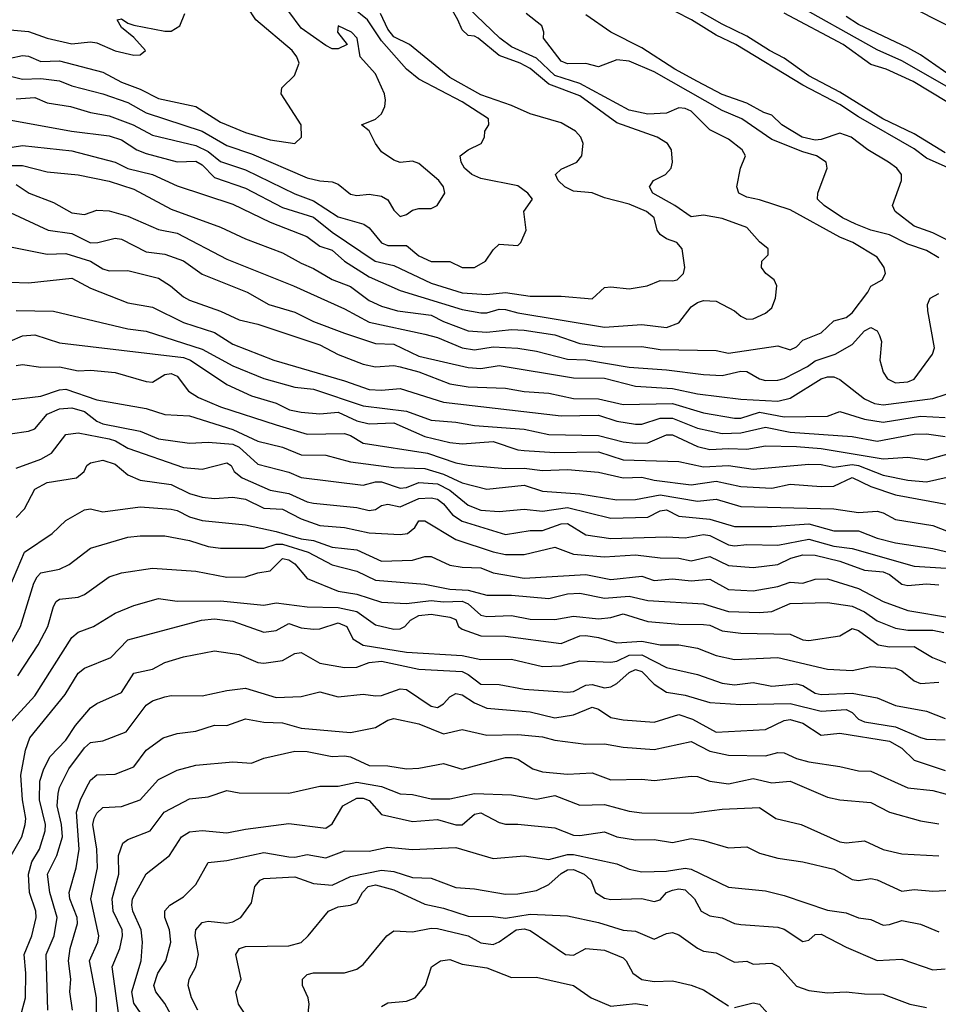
# Model space of a CAD drawing. Header units: metres. Extents: x -46681 to -43747, y -240911 to -237677.
# Tile 528 of 656: x -46361 to -46287, y -238957 to -238877. Entities that reach past the tile are written whole.
import ezdxf

# ---------------------------------------------------------------- set-up
doc = ezdxf.new("R2010")
doc.units = ezdxf.units.M
doc.layers.add('CONTOUR_INDEX', color=1, linetype='Continuous')
doc.layers.add('CONTOUR_INTER', color=3, linetype='Continuous')

msp = doc.modelspace()

# ---------------------------------------------------------------- linework, layer by layer
at = {"layer": 'CONTOUR_INDEX'}
for points, elevation in [([(-46362.095, -238880.122), (-46361.095, -238879.911), (-46360.595, -238879.973), (-46359.595, -238880.388), (-46358.095, -238880.335), (-46354.595, -238881.252), (-46353.095, -238882.067), (-46351.595, -238882.63), (-46350.095, -238883.382), (-46347.095, -238884.041), (-46345.095, -238885.286), (-46343.095, -238886.139), (-46341.095, -238886.712), (-46339.095, -238887.007), (-46338.554, -238886.52), (-46338.583, -238885.52), (-46340.207, -238883.02), (-46340.157, -238882.52), (-46339.137, -238881.52), (-46338.749, -238880.52), (-46338.929, -238880.02), (-46339.319, -238879.52), (-46342.254, -238877.02), (-46343.595, -238874.97)], 75), ([(-46365.095, -238888.805), (-46361.095, -238888.799), (-46359.095, -238889.305), (-46356.595, -238889.558), (-46354.095, -238890.071), (-46352.095, -238890.708), (-46349.095, -238892.33), (-46345.095, -238893.786), (-46343.095, -238894.726), (-46340.095, -238895.847), (-46338.595, -238896.693), (-46337.595, -238897.103), (-46336.095, -238898.009), (-46334.595, -238898.574), (-46333.095, -238899.69), (-46332.095, -238900.162), (-46330.806, -238900.52), (-46328.095, -238900.887), (-46327.095, -238901.405), (-46325.095, -238902.155), (-46323.595, -238902.269), (-46321.595, -238902.051), (-46320.595, -238902.106), (-46318.095, -238902.483), (-46316.095, -238903.165), (-46314.095, -238903.447), (-46311.095, -238903.409), (-46309.595, -238903.66), (-46305.095, -238903.741), (-46304.095, -238903.944), (-46300.095, -238903.357), (-46299.095, -238903.688), (-46298.595, -238903.431), (-46298.095, -238902.904), (-46296.595, -238902.307), (-46295.595, -238901.336), (-46294.595, -238901.076), (-46294.095, -238900.704), (-46292.827, -238899.02), (-46292.595, -238898.54), (-46291.674, -238898.02), (-46291.403, -238897.52), (-46291.528, -238897.02), (-46292.095, -238896.187), (-46294.055, -238895.02), (-46295.095, -238894.57), (-46299.095, -238892.373), (-46301.595, -238891.559), (-46302.595, -238891.355), (-46303.259, -238891.02), (-46303.406, -238890.52), (-46303.117, -238889.02), (-46302.719, -238888.02), (-46302.984, -238887.52), (-46304.095, -238886.682), (-46305.595, -238885.912), (-46307.095, -238884.414), (-46307.595, -238884.18), (-46308.095, -238884.144), (-46309.095, -238884.57), (-46310.595, -238884.641), (-46312.095, -238884.339), (-46316.095, -238882.172), (-46318.095, -238881.524), (-46319.595, -238880.12), (-46321.595, -238879.218), (-46322.541, -238878.52), (-46325.095, -238876.066)], 80), ([(-46283.595, -238885.385), (-46289.187, -238882.02), (-46291.365, -238881.02), (-46292.595, -238880.636), (-46294.816, -238879.02), (-46299.595, -238876.495)], 85), ([(-46361.595, -238900.516), (-46358.595, -238900.567), (-46352.595, -238901.978), (-46351.095, -238902.179), (-46346.595, -238903.624), (-46344.095, -238904.983), (-46341.595, -238906.003), (-46339.095, -238906.686), (-46337.595, -238906.851), (-46333.595, -238908.196), (-46330.095, -238908.632), (-46328.095, -238909.358), (-46326.095, -238909.523), (-46324.595, -238909.798), (-46320.595, -238910.089), (-46318.595, -238910.533), (-46314.595, -238910.609), (-46312.595, -238911.103), (-46311.595, -238911.214), (-46310.595, -238911.188), (-46309.095, -238910.542), (-46308.595, -238910.534), (-46306.595, -238911.49), (-46305.595, -238911.734), (-46304.095, -238911.644), (-46302.595, -238911.718), (-46301.095, -238911.43), (-46298.595, -238911.476), (-46296.595, -238911.662), (-46291.595, -238912.497), (-46289.595, -238912.364), (-46288.095, -238912.559), (-46286.152, -238912.02)], 85), ([(-46361.595, -238913.243), (-46359.595, -238912.499), (-46358.741, -238912.02), (-46357.595, -238910.517), (-46356.595, -238910.397), (-46354.095, -238910.866), (-46353.573, -238911.02), (-46352.595, -238911.632), (-46348.095, -238913.188), (-46346.595, -238913.333), (-46344.595, -238912.798), (-46344.254, -238913.02), (-46343.99, -238913.52), (-46343.339, -238914.02), (-46341.095, -238915.011), (-46339.595, -238915.279), (-46338.095, -238915.967), (-46337.595, -238916.076), (-46334.095, -238916.41), (-46333.095, -238916.67), (-46332.595, -238916.589), (-46332.095, -238916.25), (-46331.595, -238916.149), (-46330.595, -238916.367), (-46329.095, -238915.689), (-46328.095, -238915.625), (-46327.595, -238915.736), (-46327.095, -238916.112), (-46326.362, -238917.02), (-46325.598, -238917.52), (-46322.095, -238918.599), (-46320.095, -238918.269), (-46319.095, -238918.281), (-46317.595, -238917.744), (-46317.095, -238917.705), (-46315.595, -238918.615), (-46313.595, -238918.906), (-46309.095, -238918.784), (-46307.595, -238918.876), (-46306.095, -238918.585), (-46305.595, -238918.67), (-46304.095, -238919.42), (-46303.595, -238919.521), (-46302.595, -238919.417), (-46300.095, -238919.459), (-46297.595, -238918.98), (-46295.595, -238919.535), (-46294.095, -238919.715), (-46289.095, -238921.165), (-46286.095, -238921.339)], 90), ([(-46362.095, -238933.81), (-46360.095, -238931.626), (-46357.095, -238926.911), (-46356.595, -238926.491), (-46355.344, -238926.02), (-46353.595, -238924.946), (-46352.095, -238924.326), (-46350.095, -238923.772), (-46348.595, -238923.983), (-46345.095, -238923.947), (-46341.595, -238924.309), (-46340.595, -238924.112), (-46338.095, -238924.448), (-46335.595, -238924.488), (-46334.095, -238924.826), (-46332.595, -238925.879), (-46331.095, -238926.238), (-46330.595, -238926.209), (-46330.23, -238926.02), (-46329.757, -238925.52), (-46329.095, -238925.149), (-46328.095, -238925.037), (-46326.595, -238925.261), (-46326.095, -238925.473), (-46325.894, -238926.02), (-46325.595, -238926.243), (-46324.095, -238926.782), (-46322.095, -238926.814), (-46317.595, -238927.399), (-46316.095, -238926.781), (-46315.595, -238926.759), (-46314.595, -238926.906), (-46313.095, -238927.354), (-46311.095, -238927.205), (-46309.595, -238927.502), (-46308.095, -238927.512), (-46306.595, -238927.773), (-46305.095, -238928.366), (-46303.595, -238928.703), (-46300.095, -238928.527), (-46296.095, -238929.474), (-46294.595, -238929.561), (-46294.095, -238929.575), (-46292.595, -238929.266), (-46290.595, -238929.381), (-46290.095, -238929.613), (-46289.095, -238930.411), (-46288.595, -238930.619), (-46287.095, -238930.515)], 95), ([(-46355.152, -238959.02), (-46355.121, -238956.02), (-46355.678, -238953.02), (-46355.004, -238951.52), (-46354.924, -238951.02), (-46355.583, -238948.02), (-46355.021, -238945.52), (-46355.081, -238944.02), (-46355.404, -238942.02), (-46355.305, -238941.52), (-46355.095, -238941.091), (-46354.595, -238940.652), (-46353.095, -238940.573), (-46351.595, -238940.03), (-46350.095, -238938.383), (-46348.595, -238937.64), (-46347.095, -238937.238), (-46344.095, -238936.949), (-46342.595, -238937.054), (-46341.595, -238936.668), (-46339.095, -238936.089), (-46338.095, -238936.128), (-46336.095, -238936.536), (-46335.095, -238936.468), (-46334.595, -238936.556), (-46333.095, -238937.249), (-46331.595, -238937.272), (-46330.095, -238937.514), (-46329.095, -238937.467), (-46327.095, -238937.096), (-46325.595, -238937.552), (-46322.095, -238936.607), (-46321.595, -238936.612), (-46321.095, -238936.74), (-46319.879, -238937.52), (-46319.095, -238937.756), (-46317.095, -238937.954), (-46315.095, -238937.837), (-46313.595, -238938.411), (-46311.095, -238938.356), (-46310.095, -238938.47), (-46307.095, -238938.11), (-46306.595, -238938.145), (-46305.595, -238938.506), (-46304.095, -238938.734), (-46302.095, -238938.299), (-46300.595, -238938.656), (-46299.095, -238938.507), (-46296.095, -238939.801), (-46295.095, -238940.012), (-46292.595, -238940.227), (-46291.095, -238941.013), (-46288.595, -238941.733), (-46287.095, -238941.974)], 100), ([(-46342.332, -238958.52), (-46343.643, -238956.52), (-46343.851, -238955.52), (-46343.438, -238954.52), (-46343.875, -238952.52), (-46343.56, -238952.02), (-46343.095, -238951.862), (-46339.595, -238951.806), (-46338.595, -238951.552), (-46338.012, -238951.02), (-46336.39, -238949.02), (-46335.595, -238948.654), (-46334.595, -238948.538), (-46334.095, -238948.35), (-46333.628, -238947.52), (-46333.172, -238947.02), (-46332.595, -238946.876), (-46331.095, -238947.283), (-46328.595, -238948.447), (-46327.095, -238948.781), (-46325.095, -238949.42), (-46323.095, -238949.446), (-46322.095, -238949.585), (-46320.095, -238949.267), (-46317.095, -238949.388), (-46314.595, -238949.928), (-46312.595, -238950.562), (-46311.595, -238950.63), (-46310.095, -238951.277), (-46309.095, -238950.813), (-46308.595, -238950.726), (-46308.095, -238950.925), (-46306.595, -238952.015), (-46306.095, -238952.235), (-46305.095, -238952.373), (-46303.595, -238953.13), (-46302.595, -238953.058), (-46302.095, -238953.284), (-46300.595, -238953.209), (-46299.99, -238953.52), (-46298.595, -238955.084), (-46297.595, -238955.411), (-46296.095, -238955.606), (-46294.595, -238955.519), (-46293.095, -238955.7), (-46291.595, -238955.721), (-46289.437, -238956.52), (-46288.095, -238956.793)], 105)]:
    msp.add_lwpolyline(points, dxfattribs=dict(at, elevation=elevation))
at = {"layer": 'CONTOUR_INTER'}
for points, elevation in [([(-46362.595, -238887.427), (-46361.095, -238887.181), (-46357.095, -238887.622), (-46353.595, -238888.535), (-46352.595, -238889.032), (-46350.595, -238889.529), (-46348.595, -238890.448), (-46344.095, -238891.909), (-46341.095, -238893.374), (-46338.144, -238894.52), (-46337.095, -238895.307), (-46336.095, -238895.622), (-46335.095, -238896.526), (-46333.095, -238897.776), (-46330.595, -238898.902), (-46325.595, -238900.426), (-46324.095, -238900.692), (-46323.595, -238900.701), (-46322.595, -238900.393), (-46322.095, -238900.422), (-46321.095, -238900.707), (-46314.095, -238901.857), (-46311.095, -238901.644), (-46309.095, -238901.872), (-46308.095, -238901.512), (-46307.095, -238900.216), (-46306.595, -238899.859), (-46306.095, -238899.701), (-46305.095, -238899.75), (-46303.615, -238900.52), (-46303.095, -238900.965), (-46302.595, -238901.2), (-46302.095, -238901.181), (-46301.095, -238900.722), (-46300.595, -238900.278), (-46300.302, -238899.52), (-46300.179, -238898.52), (-46300.399, -238898.02), (-46301.068, -238897.52), (-46301.433, -238897.02), (-46301.402, -238896.52), (-46300.896, -238896.02), (-46300.881, -238895.52), (-46301.595, -238894.956), (-46302.595, -238893.8), (-46304.595, -238893.064), (-46306.095, -238892.808), (-46307.095, -238892.938), (-46308.422, -238892.02), (-46310.19, -238891.02), (-46310.454, -238890.52), (-46310.139, -238890.02), (-46309.184, -238889.52), (-46308.704, -238889.02), (-46308.612, -238888.52), (-46308.687, -238887.52), (-46309.014, -238887.02), (-46309.839, -238886.52), (-46313.095, -238885.352), (-46316.095, -238883.172), (-46318.595, -238882.235), (-46320.095, -238880.972), (-46320.92, -238880.52), (-46322.595, -238879.911), (-46324.3, -238878.52), (-46324.595, -238878.346), (-46325.095, -238878.298), (-46325.595, -238877.851), (-46325.931, -238877.02), (-46326.595, -238875.909)], 79), ([(-46285.153, -238889.52), (-46288.095, -238888.194), (-46289.095, -238887.453), (-46293.595, -238884.865), (-46295.095, -238883.874), (-46298.095, -238882.299), (-46303.486, -238879.02), (-46305.095, -238878.258), (-46307.078, -238877.02), (-46309.595, -238875.751)], 83), ([(-46286.595, -238887.784), (-46289.095, -238886.249), (-46291.631, -238885.02), (-46295.095, -238882.878), (-46297.595, -238881.555), (-46299.595, -238880.133), (-46300.778, -238879.52), (-46302.595, -238878.337), (-46304.595, -238877.388), (-46307.595, -238875.674)], 84), ([(-46286.095, -238882.638), (-46290.095, -238880.343), (-46292.095, -238879.449), (-46299.095, -238875.52)], 86), ([(-46286.352, -238877.52), (-46289.595, -238875.882)], 88), ([(-46362.595, -238881.456), (-46361.095, -238881.826), (-46359.595, -238881.756), (-46358.095, -238881.949), (-46357.095, -238882.356), (-46354.595, -238883.003), (-46352.595, -238883.703), (-46351.095, -238884.555), (-46346.595, -238886.027), (-46344.595, -238887.177), (-46342.595, -238887.86), (-46338.095, -238889.797), (-46337.095, -238890.036), (-46336.095, -238890.104), (-46335.595, -238890.293), (-46334.595, -238891.117), (-46334.095, -238891.218), (-46333.095, -238891.102), (-46332.095, -238891.271), (-46331.595, -238891.575), (-46331.095, -238892.408), (-46330.595, -238892.92), (-46330.095, -238892.762), (-46329.595, -238892.408), (-46329.095, -238892.268), (-46328.095, -238892.268), (-46327.616, -238892.02), (-46326.988, -238891.02), (-46327.094, -238890.52), (-46327.461, -238890.02), (-46329.095, -238888.625), (-46329.595, -238888.435), (-46330.595, -238888.541), (-46331.095, -238888.374), (-46332.095, -238887.699), (-46332.597, -238887.02), (-46333.095, -238885.984), (-46333.709, -238885.52), (-46332.595, -238885.045), (-46332.095, -238884.635), (-46331.84, -238884.02), (-46331.786, -238883.52), (-46331.848, -238883.02), (-46332.595, -238881.401), (-46333.821, -238880.02), (-46334.08, -238878.52), (-46334.52, -238878.02), (-46335.595, -238877.518), (-46335.645, -238878.02), (-46334.887, -238879.02), (-46335.595, -238879.386), (-46336.095, -238879.362), (-46336.595, -238879.105), (-46338.595, -238877.708), (-46339.595, -238876.369)], 76), ([(-46362.595, -238885.035), (-46357.126, -238886.02), (-46354.095, -238886.397), (-46353.095, -238886.728), (-46351.858, -238887.52), (-46351.095, -238887.817), (-46348.595, -238888.49), (-46347.095, -238888.446), (-46346.595, -238888.734), (-46345.595, -238889.764), (-46343.095, -238890.638), (-46340.095, -238892.192), (-46337.595, -238892.97), (-46336.095, -238894.188), (-46332.601, -238896.52), (-46331.095, -238896.874), (-46328.095, -238898.293), (-46325.595, -238899.079), (-46323.595, -238899.208), (-46322.095, -238899.042), (-46320.095, -238899.341), (-46317.595, -238899.339), (-46315.095, -238899.565), (-46314.095, -238898.646), (-46313.595, -238898.582), (-46312.095, -238898.764), (-46310.655, -238898.52), (-46309.595, -238898.076), (-46308.595, -238898.12), (-46308.244, -238898.02), (-46307.729, -238897.52), (-46307.623, -238897.02), (-46307.82, -238895.52), (-46308.248, -238895.02), (-46309.095, -238894.711), (-46309.595, -238894.365), (-46309.837, -238894.02), (-46310.085, -238893.02), (-46310.72, -238892.52), (-46312.095, -238891.908), (-46314.095, -238891.402), (-46315.095, -238891.004), (-46316.595, -238890.863), (-46317.289, -238890.52), (-46317.845, -238890.02), (-46318.065, -238889.52), (-46317.595, -238889.085), (-46316.338, -238888.52), (-46315.941, -238888.02), (-46315.821, -238887.02), (-46316, -238886.52), (-46316.429, -238886.02), (-46317.595, -238885.359), (-46320.095, -238884.629), (-46321.595, -238883.937), (-46324.095, -238883.081), (-46326.595, -238881.701), (-46329.84, -238879.02), (-46331.095, -238878.414), (-46331.595, -238877.772), (-46332.19, -238876.52)], 78), ([(-46362.095, -238877.833), (-46360.595, -238877.973), (-46359.095, -238878.503), (-46357.095, -238878.964), (-46355.595, -238878.816), (-46355.095, -238878.877), (-46353.595, -238879.531), (-46352.095, -238879.891), (-46351.595, -238879.852), (-46351.17, -238879.52), (-46352.095, -238878.454), (-46353.095, -238877.648), (-46353.432, -238877.02), (-46353.095, -238876.952), (-46352.595, -238877.299), (-46352.095, -238877.462), (-46349.595, -238877.958), (-46349.095, -238877.958), (-46348.396, -238877.52), (-46347.994, -238876.52)], 74), ([(-46361.595, -238883.403), (-46360.095, -238883.307), (-46359.095, -238883.725), (-46357.213, -238884.02), (-46355.595, -238884.519), (-46354.095, -238884.791), (-46352.153, -238885.52), (-46350.595, -238886.337), (-46347.095, -238887.17), (-46346.095, -238887.656), (-46345.095, -238888.477), (-46343.095, -238889.132), (-46339.095, -238891.09), (-46337.595, -238891.647), (-46335.595, -238892.944), (-46333.538, -238893.52), (-46333.095, -238893.834), (-46332.095, -238895.049), (-46331.595, -238895.253), (-46330.095, -238895.247), (-46329.095, -238896.092), (-46328.095, -238896.558), (-46326.595, -238896.551), (-46325.595, -238897.026), (-46324.595, -238897.038), (-46323.717, -238896.52), (-46323.095, -238895.603), (-46322.595, -238895.139), (-46321.095, -238895.266), (-46320.85, -238895.02), (-46320.417, -238894.02), (-46320.608, -238892.52), (-46319.918, -238891.52), (-46320.277, -238891.02), (-46321.095, -238890.451), (-46324.095, -238889.838), (-46324.813, -238889.52), (-46325.395, -238889.02), (-46325.668, -238888.52), (-46325.749, -238888.02), (-46325.113, -238887.52), (-46324.064, -238887.02), (-46323.788, -238886.52), (-46323.766, -238886.02), (-46323.427, -238885.52), (-46323.474, -238885.02), (-46325.595, -238883.654), (-46329.095, -238881.813), (-46330.087, -238881.02), (-46332.095, -238878.719), (-46333.223, -238877.02), (-46334.505, -238876.02)], 77), ([(-46287.095, -238896.262), (-46288.095, -238895.648), (-46289.595, -238895.149), (-46291.095, -238894.391), (-46292.595, -238894.011), (-46293.794, -238893.52), (-46294.878, -238893.02), (-46296.373, -238892.02), (-46296.895, -238891.52), (-46296.872, -238891.02), (-46296.116, -238889.02), (-46296.213, -238888.52), (-46296.97, -238888.02), (-46298.095, -238887.703), (-46300.595, -238886.698), (-46303.015, -238885.02), (-46304.595, -238884.359), (-46310.095, -238881.222), (-46312.095, -238880.38), (-46313.095, -238880.257), (-46314.595, -238880.826), (-46315.595, -238880.555), (-46317.095, -238880.59), (-46317.595, -238880.37), (-46319.029, -238878.52), (-46318.999, -238878.02), (-46319.159, -238877.52), (-46320.411, -238876.52)], 81), ([(-46286.095, -238894.986), (-46287.595, -238894.228), (-46289.095, -238893.701), (-46290.642, -238892.52), (-46290.842, -238892.02), (-46290.109, -238890.02), (-46290.112, -238889.52), (-46290.486, -238889.02), (-46291.158, -238888.52), (-46292.829, -238887.52), (-46294.184, -238886.52), (-46295.095, -238886.19), (-46296.595, -238886.695), (-46297.095, -238886.739), (-46298.127, -238886.52), (-46299.783, -238885.52), (-46300.595, -238884.721), (-46301.231, -238884.52), (-46302.595, -238883.757), (-46304.595, -238883.069), (-46306.595, -238882.015), (-46308.428, -238881.02), (-46311.095, -238879.29), (-46313.594, -238878.02), (-46315.595, -238876.631)], 82), ([(-46285.491, -238882.02), (-46288.595, -238879.849), (-46289.595, -238879.292), (-46293.595, -238877.416), (-46294.595, -238876.751)], 87), ([(-46361.595, -238890.34), (-46360.559, -238891.02), (-46358.595, -238891.772), (-46357.095, -238892.615), (-46356.095, -238892.74), (-46355.095, -238892.409), (-46354.095, -238892.457), (-46352.595, -238892.886), (-46350.095, -238893.975), (-46348.595, -238894.252), (-46344.595, -238896.354), (-46339.208, -238898.52), (-46335.095, -238900.376), (-46333.095, -238901.448), (-46328.595, -238902.423), (-46327.595, -238902.698), (-46325.595, -238903.512), (-46324.595, -238903.674), (-46323.095, -238903.45), (-46321.095, -238903.561), (-46319.595, -238903.792), (-46317.095, -238904.433), (-46315.595, -238904.502), (-46312.095, -238905.072), (-46309.095, -238905.287), (-46306.095, -238905.684), (-46304.595, -238905.768), (-46303.095, -238905.414), (-46302.595, -238905.439), (-46301.595, -238906.024), (-46301.095, -238906.146), (-46300.095, -238906.138), (-46299.595, -238906.001), (-46297.706, -238905.02), (-46297.095, -238904.568), (-46295.488, -238904.02), (-46294.095, -238903.261), (-46293.095, -238902.141), (-46292.595, -238901.892), (-46292.095, -238902.139), (-46291.889, -238902.52), (-46291.742, -238903.02), (-46291.866, -238904.52), (-46291.595, -238905.492), (-46291.243, -238906.02), (-46290.595, -238906.35), (-46289.595, -238906.26), (-46289.095, -238906.063), (-46287.625, -238904.02), (-46287.46, -238903.52), (-46287.987, -238900.52), (-46288.009, -238900.02), (-46287.811, -238899.52), (-46287.095, -238899.145)], 81), ([(-46362.095, -238892.578), (-46359.007, -238894.02), (-46357.095, -238894.274), (-46355.595, -238895.035), (-46354.997, -238895.02), (-46353.595, -238894.664), (-46353.095, -238894.749), (-46351.095, -238895.763), (-46349.595, -238895.962), (-46348.095, -238896.495), (-46346.595, -238897.563), (-46342.938, -238899.02), (-46341.207, -238900.02), (-46339.095, -238900.644), (-46337.595, -238901.406), (-46335.095, -238902.34), (-46332.595, -238903.172), (-46331.095, -238903.238), (-46329.095, -238904.182), (-46325.095, -238905.112), (-46324.095, -238905.183), (-46322.595, -238904.945), (-46316.595, -238905.95), (-46314.095, -238905.976), (-46311.595, -238906.613), (-46308.595, -238906.805), (-46306.595, -238907.241), (-46303.095, -238907.656), (-46300.095, -238907.829), (-46299.095, -238907.592), (-46296.595, -238906.03), (-46296.095, -238905.85), (-46295.595, -238905.859), (-46295.095, -238906.085), (-46293.095, -238907.653), (-46292.294, -238908.02), (-46291.595, -238908.111), (-46287.595, -238907.624), (-46285.595, -238906.973)], 82), ([(-46362.595, -238895.253), (-46359.095, -238895.944), (-46357.595, -238895.909), (-46355.595, -238896.511), (-46354.595, -238897.145), (-46354.095, -238897.297), (-46352.595, -238897.284), (-46350.095, -238897.907), (-46349.129, -238898.52), (-46348.095, -238899.411), (-46347.595, -238899.662), (-46345.095, -238900.569), (-46343.595, -238901.272), (-46342.095, -238901.605), (-46337.095, -238903.284), (-46335.595, -238904.055), (-46333.595, -238904.834), (-46332.595, -238905.048), (-46331.095, -238904.958), (-46330.595, -238905.048), (-46329.095, -238905.458), (-46326.595, -238906.415), (-46325.095, -238906.659), (-46322.095, -238906.779), (-46320.595, -238907.055), (-46318.595, -238907.18), (-46316.595, -238907.609), (-46314.595, -238907.643), (-46312.595, -238908.087), (-46308.595, -238908.013), (-46306.095, -238908.764), (-46303.595, -238909.209), (-46303.095, -238909.204), (-46301.595, -238908.71), (-46299.595, -238909.1), (-46296.095, -238909.046), (-46295.095, -238908.669), (-46293.095, -238909.269), (-46291.595, -238909.534), (-46288.595, -238909.052), (-46286.595, -238909.154)], 83), ([(-46362.095, -238898.216), (-46360.595, -238898.284), (-46357.095, -238897.906), (-46355.595, -238898.693), (-46352.595, -238899.895), (-46350.595, -238900.227), (-46348.095, -238901.473), (-46345.595, -238902.272), (-46344.095, -238903.215), (-46340.791, -238904.52), (-46335.095, -238906.178), (-46333.095, -238906.884), (-46332.095, -238906.945), (-46330.595, -238906.801), (-46327.095, -238907.919), (-46317.595, -238909.012), (-46314.595, -238908.963), (-46313.095, -238909.448), (-46311.595, -238909.693), (-46311.095, -238909.675), (-46309.595, -238909.2), (-46308.595, -238909.194), (-46306.595, -238909.998), (-46304.595, -238910.444), (-46303.095, -238910.376), (-46301.095, -238909.92), (-46299.095, -238910.342), (-46294.095, -238910.676), (-46292.095, -238911.062), (-46289.095, -238910.498), (-46288.095, -238910.479), (-46286.595, -238910.687)], 84), ([(-46362.095, -238902.98), (-46361.095, -238902.559), (-46360.095, -238902.481), (-46358.095, -238903.114), (-46348.095, -238904.289), (-46347.529, -238904.52), (-46344.595, -238906.484), (-46342.595, -238907.403), (-46340.595, -238907.989), (-46339.532, -238908.52), (-46338.595, -238908.728), (-46337.095, -238908.842), (-46335.595, -238908.709), (-46334.095, -238909.408), (-46333.095, -238909.651), (-46331.095, -238909.569), (-46328.595, -238910.672), (-46326.595, -238911.166), (-46325.595, -238911.285), (-46323.095, -238911.078), (-46321.095, -238911.749), (-46320.595, -238911.812), (-46318.095, -238911.967), (-46314.595, -238911.927), (-46312.595, -238912.562), (-46308.095, -238912.709), (-46306.095, -238913.142), (-46304.095, -238913.019), (-46302.095, -238913.317), (-46297.595, -238912.914), (-46296.595, -238912.953), (-46295.595, -238913.165), (-46294.095, -238912.953), (-46293.595, -238913.02), (-46291.595, -238913.801), (-46289.595, -238914.215), (-46288.095, -238914.337), (-46285.595, -238913.777)], 86), ([(-46361.595, -238904.938), (-46361.095, -238904.88), (-46359.595, -238905.087), (-46358.095, -238905.047), (-46356.595, -238905.376), (-46355.595, -238905.32), (-46353.595, -238905.514), (-46351.095, -238906.251), (-46350.595, -238906.292), (-46349.595, -238905.665), (-46349.095, -238905.591), (-46348.595, -238905.796), (-46347.69, -238907.02), (-46346.876, -238907.52), (-46345.095, -238908.295), (-46340.595, -238909.737), (-46338.095, -238910.483), (-46335.095, -238910.452), (-46334.595, -238910.601), (-46333.595, -238911.222), (-46328.382, -238912.02), (-46326.095, -238912.816), (-46325.095, -238913.005), (-46322.095, -238913.267), (-46320.595, -238913.232), (-46319.095, -238913.419), (-46317.095, -238913.334), (-46314.595, -238913.556), (-46312.595, -238914.014), (-46311.095, -238913.974), (-46310.095, -238914.208), (-46307.095, -238914.58), (-46305.095, -238914.296), (-46303.095, -238914.712), (-46300.595, -238914.854), (-46299.095, -238914.54), (-46296.595, -238914.73), (-46295.595, -238914.681), (-46294.095, -238913.992), (-46292.595, -238914.722), (-46290.595, -238915.402), (-46286.095, -238916.23)], 87), ([(-46362.095, -238907.716), (-46359.595, -238907.417), (-46358.095, -238906.908), (-46357.595, -238906.852), (-46355.095, -238907.72), (-46351.095, -238908.411), (-46349.595, -238908.899), (-46347.595, -238909.024), (-46344.095, -238910.12), (-46342.095, -238911.071), (-46340.095, -238911.541), (-46338.595, -238912.166), (-46336.595, -238912.185), (-46334.595, -238912.737), (-46331.095, -238913.192), (-46328.595, -238913.253), (-46327.095, -238913.724), (-46325.595, -238914.433), (-46323.595, -238914.926), (-46320.595, -238914.604), (-46319.095, -238915.088), (-46316.095, -238915.302), (-46313.095, -238915.8), (-46311.595, -238915.769), (-46309.595, -238915.395), (-46306.595, -238915.9), (-46305.095, -238915.737), (-46303.095, -238916.336), (-46295.595, -238916.512), (-46293.595, -238916.81), (-46292.095, -238916.722), (-46291.595, -238916.836), (-46290.595, -238917.389), (-46287.595, -238917.865), (-46285.595, -238918.656)], 88), ([(-46362.095, -238910.478), (-46360.595, -238910.253), (-46360.095, -238910.055), (-46359.095, -238908.876), (-46358.095, -238908.454), (-46357.095, -238908.355), (-46356.095, -238908.67), (-46355.095, -238909.433), (-46354.595, -238909.661), (-46351.595, -238910.25), (-46350.095, -238910.882), (-46347.595, -238911.218), (-46346.095, -238911.142), (-46344.095, -238911.307), (-46343.595, -238911.543), (-46342.095, -238912.924), (-46339.595, -238913.551), (-46338.595, -238913.981), (-46333.595, -238914.609), (-46332.595, -238914.331), (-46332.095, -238914.339), (-46330.595, -238914.857), (-46330.095, -238914.805), (-46329.095, -238914.385), (-46327.595, -238914.496), (-46326.595, -238915.006), (-46325.095, -238916.235), (-46324.095, -238916.634), (-46322.595, -238916.749), (-46320.595, -238916.553), (-46319.095, -238916.711), (-46317.095, -238916.407), (-46313.595, -238917.286), (-46310.595, -238917.198), (-46309.595, -238916.672), (-46309.095, -238916.61), (-46308.095, -238917.105), (-46305.595, -238917.359), (-46303.595, -238917.958), (-46300.595, -238917.956), (-46297.595, -238917.731), (-46295.595, -238918.299), (-46293.595, -238918.307), (-46292.095, -238918.884), (-46290.595, -238919.278), (-46287.595, -238919.727), (-46285.095, -238920.33)], 89), ([(-46361.595, -238917.233), (-46360.936, -238916.52), (-46360.095, -238914.946), (-46359.095, -238914.392), (-46356.725, -238914.02), (-46356.118, -238913.52), (-46355.886, -238913.02), (-46355.595, -238912.802), (-46354.595, -238912.6), (-46353.595, -238912.922), (-46352.595, -238913.775), (-46351.595, -238914.2), (-46349.095, -238914.567), (-46347.595, -238915.286), (-46346.595, -238915.575), (-46345.595, -238915.687), (-46344.095, -238915.572), (-46343.095, -238915.749), (-46341.595, -238916.462), (-46340.095, -238916.54), (-46338.595, -238917.335), (-46337.095, -238917.865), (-46335.095, -238918.02), (-46333.095, -238918.474), (-46330.595, -238918.6), (-46330.003, -238918.52), (-46329.418, -238918.02), (-46329.095, -238917.486), (-46328.595, -238917.5), (-46326.095, -238918.994), (-46323.095, -238919.993), (-46322.095, -238920.21), (-46320.595, -238920.222), (-46318.095, -238919.616), (-46316.595, -238920.195), (-46314.095, -238920.393), (-46311.595, -238920.228), (-46309.595, -238920.48), (-46308.095, -238920.517), (-46307.095, -238920.71), (-46305.595, -238920.378), (-46304.095, -238921.112), (-46302.095, -238921.271), (-46300.095, -238921.006), (-46299.049, -238920.52), (-46298.095, -238920.246), (-46297.095, -238920.261), (-46295.095, -238920.748), (-46293.095, -238921.488), (-46291.595, -238921.598), (-46291.095, -238921.831), (-46290.095, -238922.607), (-46289.595, -238922.716), (-46288.095, -238922.568), (-46287.095, -238922.65)], 91), ([(-46362.407, -238923.52), (-46360.938, -238920.02), (-46358.691, -238918.52), (-46357.595, -238917.475), (-46356.095, -238916.599), (-46355.595, -238916.514), (-46354.595, -238916.754), (-46351.595, -238916.367), (-46349.095, -238916.552), (-46348.595, -238916.648), (-46347.595, -238917.166), (-46346.595, -238917.473), (-46343.095, -238917.818), (-46340.595, -238918.353), (-46338.595, -238918.944), (-46337.595, -238919.087), (-46336.095, -238919.614), (-46334.095, -238919.838), (-46332.095, -238920.738), (-46329.595, -238920.66), (-46328.595, -238920.364), (-46328.095, -238920.379), (-46326.595, -238921.086), (-46325.595, -238921.246), (-46324.095, -238921.275), (-46323.095, -238921.683), (-46320.595, -238922.118), (-46315.595, -238921.835), (-46313.595, -238922.231), (-46311.095, -238921.962), (-46310.095, -238922.306), (-46308.595, -238922.166), (-46307.095, -238922.348), (-46305.595, -238922.205), (-46304.095, -238923.047), (-46302.095, -238923.157), (-46300.095, -238922.803), (-46299.095, -238922.434), (-46298.095, -238922.538), (-46297.095, -238922.211), (-46296.095, -238922.175), (-46293.595, -238922.955), (-46291.595, -238924.02), (-46289.595, -238924.721), (-46286.095, -238925.325)], 92), ([(-46362.657, -238928.52), (-46361.248, -238926.02), (-46360.172, -238922.52), (-46359.904, -238922.02), (-46359.595, -238921.691), (-46358.095, -238921.405), (-46357.32, -238921.02), (-46355.595, -238919.696), (-46352.595, -238918.814), (-46351.595, -238918.697), (-46349.595, -238918.704), (-46347.595, -238919.079), (-46346.095, -238919.575), (-46345.095, -238919.704), (-46341.595, -238919.698), (-46340.595, -238919.373), (-46340.095, -238919.389), (-46338.011, -238920.02), (-46336.095, -238921.053), (-46334.095, -238921.557), (-46332.595, -238922.273), (-46328.595, -238922.611), (-46326.595, -238923.014), (-46325.095, -238923.095), (-46323.595, -238923.485), (-46321.595, -238923.503), (-46318.595, -238923.761), (-46317.095, -238923.4), (-46316.095, -238923.332), (-46314.095, -238923.748), (-46312.095, -238923.586), (-46310.595, -238923.931), (-46306.095, -238924.197), (-46304.095, -238924.823), (-46301.595, -238924.902), (-46300.595, -238924.806), (-46299.095, -238924.156), (-46296.095, -238924.078), (-46294.095, -238924.394), (-46293.095, -238924.848), (-46292.095, -238925.572), (-46290.595, -238926.164), (-46289.595, -238926.325), (-46287.595, -238926.31), (-46286.711, -238926.52)], 93), ([(-46361.465, -238930.02), (-46359.83, -238927.52), (-46359.037, -238926.02), (-46358.595, -238924.401), (-46358.366, -238924.02), (-46358.095, -238923.825), (-46356.595, -238923.646), (-46356.095, -238923.448), (-46354.101, -238922.02), (-46353.095, -238921.696), (-46350.595, -238921.324), (-46347.095, -238921.546), (-46344.595, -238922.036), (-46343.095, -238922.018), (-46342.095, -238921.684), (-46341.095, -238921.522), (-46340.095, -238920.546), (-46339.595, -238920.647), (-46339.095, -238920.969), (-46338.095, -238922.15), (-46335.595, -238923.169), (-46334.095, -238923.402), (-46332.095, -238924.058), (-46330.095, -238924.165), (-46328.095, -238923.916), (-46327.095, -238924.036), (-46325.595, -238923.968), (-46325.095, -238924.185), (-46324.095, -238925.119), (-46323.595, -238925.213), (-46321.595, -238925.128), (-46320.095, -238925.423), (-46318.095, -238925.458), (-46316.595, -238925.18), (-46314.595, -238925.406), (-46313.595, -238925.307), (-46312.595, -238925.012), (-46310.595, -238925.623), (-46308.095, -238925.84), (-46306.095, -238925.853), (-46305.595, -238925.919), (-46304.595, -238926.389), (-46303.095, -238926.554), (-46299.095, -238926.649), (-46298.095, -238927.103), (-46297.595, -238927.164), (-46295.095, -238926.774), (-46294.095, -238926.189), (-46293.595, -238926.362), (-46291.99, -238927.52), (-46291.095, -238927.669), (-46289.095, -238927.64), (-46287.613, -238928.52), (-46285.595, -238929.345)], 94), ([(-46362.011, -238944.52), (-46361.137, -238943.02), (-46360.867, -238942.02), (-46360.807, -238941.52), (-46361.094, -238940.02), (-46361.215, -238938.02), (-46360.842, -238936.02), (-46360.505, -238935.02), (-46357.634, -238931.52), (-46356.595, -238929.785), (-46356.095, -238929.381), (-46353.951, -238928.52), (-46352.595, -238927.105), (-46346.647, -238925.52), (-46345.595, -238925.404), (-46344.095, -238925.604), (-46341.595, -238926.492), (-46340.595, -238926.353), (-46339.595, -238925.782), (-46338.595, -238926.134), (-46337.595, -238926.242), (-46337.095, -238926.216), (-46335.595, -238925.737), (-46334.907, -238926.02), (-46334.43, -238927.02), (-46333.595, -238927.535), (-46330.095, -238928.095), (-46325.595, -238928.378), (-46324.095, -238928.699), (-46321.595, -238928.666), (-46319.095, -238929.262), (-46317.595, -238929.208), (-46316.095, -238928.801), (-46313.595, -238928.92), (-46313.095, -238928.82), (-46312.095, -238928.35), (-46311.095, -238928.304), (-46309.095, -238929.338), (-46306.595, -238929.894), (-46304.595, -238930.595), (-46303.595, -238930.749), (-46302.095, -238930.548), (-46300.595, -238930.837), (-46298.595, -238930.666), (-46298.095, -238930.779), (-46297.095, -238931.4), (-46296.595, -238931.506), (-46294.095, -238931.401), (-46292.095, -238931.791), (-46290.595, -238932.402), (-46288.095, -238932.866), (-46286.595, -238933.452)], 96), ([(-46361.239, -238957.52), (-46360.853, -238956.02), (-46360.819, -238954.02), (-46360.948, -238952.52), (-46360.333, -238951.02), (-46359.98, -238949.52), (-46360.006, -238949.02), (-46360.526, -238947.52), (-46360.615, -238946.02), (-46360.344, -238945.02), (-46359.702, -238944.02), (-46359.26, -238942.52), (-46359.234, -238942.02), (-46359.716, -238940.02), (-46359.689, -238938.52), (-46359.377, -238937.52), (-46358.846, -238936.52), (-46357.595, -238935.218), (-46356.796, -238934.02), (-46355.595, -238932.59), (-46355.095, -238932.24), (-46353.095, -238931.352), (-46352.095, -238929.786), (-46350.595, -238929.468), (-46349.595, -238928.928), (-46348.095, -238928.469), (-46345.595, -238927.995), (-46343.595, -238928.3), (-46342.095, -238928.921), (-46341.595, -238928.993), (-46340.095, -238928.77), (-46339.095, -238928.201), (-46338.595, -238928.131), (-46337.095, -238928.994), (-46335.095, -238929.33), (-46334.095, -238929.317), (-46333.095, -238928.924), (-46332.095, -238928.815), (-46329.095, -238929.461), (-46325.595, -238929.661), (-46325.095, -238929.893), (-46324.095, -238930.675), (-46322.595, -238930.716), (-46320.595, -238931.082), (-46317.095, -238931.325), (-46316.595, -238931.276), (-46315.595, -238930.757), (-46315.095, -238930.709), (-46314.095, -238930.969), (-46313.595, -238930.892), (-46313.095, -238930.623), (-46312.095, -238929.737), (-46311.595, -238929.51), (-46311.095, -238929.656), (-46310.095, -238930.681), (-46309.095, -238931.326), (-46307.595, -238931.559), (-46305.595, -238932.171), (-46303.095, -238932.32), (-46299.095, -238932.245), (-46296.595, -238932.851), (-46294.595, -238932.736), (-46294.095, -238932.965), (-46293.588, -238933.52), (-46293.095, -238933.717), (-46290.595, -238934.123), (-46288.595, -238935.003), (-46288.095, -238935.134), (-46286.595, -238935.174)], 97), ([(-46359.052, -238957.02), (-46359.167, -238952.52), (-46358.535, -238951.02), (-46358.282, -238949.52), (-46358.887, -238947.52), (-46359.058, -238946.02), (-46358.313, -238944.52), (-46357.864, -238943.02), (-46357.928, -238942.02), (-46358.298, -238940.52), (-46358.21, -238939.52), (-46358.088, -238939.02), (-46357.353, -238937.52), (-46356.095, -238935.831), (-46355.595, -238935.395), (-46354.595, -238935.272), (-46352.729, -238934.52), (-46351.095, -238932.381), (-46350.595, -238932.022), (-46349.595, -238931.712), (-46349.095, -238931.606), (-46346.595, -238931.635), (-46344.595, -238931.185), (-46343.095, -238931.003), (-46340.595, -238931.761), (-46338.595, -238931.692), (-46337.095, -238931.314), (-46335.595, -238931.714), (-46333.595, -238931.489), (-46332.595, -238931.621), (-46332.095, -238931.598), (-46330.595, -238931.063), (-46330.095, -238931.127), (-46328.095, -238932.451), (-46327.595, -238932.556), (-46327.095, -238932.277), (-46326.595, -238931.694), (-46326.095, -238931.438), (-46325.595, -238931.543), (-46324.595, -238932.194), (-46323.595, -238932.613), (-46320.095, -238932.911), (-46318.095, -238933.39), (-46316.595, -238933.156), (-46315.095, -238932.544), (-46314.595, -238932.692), (-46313.595, -238933.364), (-46312.595, -238933.577), (-46310.095, -238933.742), (-46308.095, -238933.137), (-46306.985, -238933.52), (-46305.095, -238934.567), (-46301.095, -238934.354), (-46299.595, -238933.617), (-46299.095, -238933.528), (-46298.095, -238933.846), (-46296.595, -238934.79), (-46295.095, -238934.653), (-46291.095, -238935.284), (-46290.095, -238935.843), (-46289.095, -238936.826), (-46286.595, -238937.654)], 98), ([(-46357.049, -238957.02), (-46357.26, -238955.52), (-46357.198, -238954.52), (-46357.367, -238953.02), (-46357.241, -238952.02), (-46356.638, -238950.02), (-46356.679, -238949.52), (-46357.258, -238948.02), (-46357.314, -238947.52), (-46356.767, -238945.52), (-46356.524, -238944.02), (-46356.718, -238941.02), (-46356.418, -238940.02), (-46355.92, -238939.02), (-46355.595, -238938.438), (-46355.095, -238938.001), (-46353.595, -238937.939), (-46352.095, -238937.353), (-46351.095, -238936.001), (-46349.742, -238935.02), (-46348.595, -238934.658), (-46347.095, -238934.468), (-46345.595, -238933.982), (-46344.595, -238934.026), (-46343.095, -238933.481), (-46341.595, -238933.764), (-46340.095, -238933.794), (-46338.595, -238934.247), (-46334.595, -238934.591), (-46332.595, -238934.195), (-46331.595, -238933.582), (-46331.095, -238933.458), (-46329.095, -238933.883), (-46327.095, -238934.698), (-46325.595, -238934.343), (-46323.595, -238934.793), (-46321.095, -238934.748), (-46319.095, -238934.934), (-46318.095, -238935.201), (-46315.595, -238935.54), (-46314.095, -238935.492), (-46312.595, -238935.767), (-46310.095, -238935.965), (-46307.095, -238935.321), (-46305.595, -238936.099), (-46304.095, -238936.412), (-46301.095, -238936.479), (-46300.095, -238936.21), (-46299.595, -238936.24), (-46298.595, -238936.694), (-46297.595, -238936.967), (-46295.095, -238937.328), (-46293.595, -238937.679), (-46292.595, -238937.714), (-46289.595, -238939.061), (-46287.595, -238939.265), (-46285.595, -238939.822)], 99), ([(-46353.218, -238958.02), (-46353.861, -238953.52), (-46353.227, -238952.02), (-46353.018, -238951.02), (-46353.037, -238950.52), (-46353.779, -238949.02), (-46353.851, -238948.02), (-46353.303, -238946.02), (-46353.342, -238944.52), (-46352.99, -238943.52), (-46352.595, -238943.229), (-46350.79, -238942.52), (-46349.655, -238941.02), (-46349.095, -238940.714), (-46347.595, -238939.957), (-46346.095, -238939.791), (-46344.595, -238939.276), (-46343.595, -238939.45), (-46339.595, -238939.489), (-46337.095, -238938.929), (-46335.595, -238938.933), (-46334.095, -238938.603), (-46332.095, -238938.935), (-46330.595, -238939.532), (-46329.595, -238939.597), (-46328.095, -238939.934), (-46326.595, -238939.953), (-46324.595, -238939.511), (-46321.595, -238939.63), (-46319.595, -238939.969), (-46318.095, -238939.688), (-46316.095, -238940.452), (-46314.095, -238940.403), (-46312.095, -238940.951), (-46311.095, -238941.062), (-46307.095, -238941.102), (-46304.595, -238940.765), (-46301.595, -238940.652), (-46300.262, -238941.52), (-46298.216, -238942.02), (-46295.095, -238943.419), (-46294.595, -238943.489), (-46293.095, -238943.323), (-46291.595, -238944.03), (-46290.095, -238944.38), (-46287.095, -238944.542)], 101), ([(-46351.017, -238958.02), (-46352.095, -238956.444), (-46352.252, -238955.52), (-46351.511, -238953.02), (-46351.409, -238951.52), (-46351.504, -238950.52), (-46352.172, -238949.02), (-46352.272, -238948.52), (-46352.199, -238948.02), (-46351.095, -238945.989), (-46349.206, -238944.52), (-46348.259, -238943.02), (-46347.595, -238942.613), (-46346.595, -238942.489), (-46344.595, -238942.696), (-46343.095, -238942.383), (-46339.595, -238941.928), (-46336.595, -238942.305), (-46336.095, -238941.972), (-46335.224, -238940.52), (-46334.095, -238939.896), (-46333.595, -238939.879), (-46333.095, -238940.086), (-46332.095, -238941.219), (-46329.595, -238941.786), (-46327.595, -238941.61), (-46326.095, -238942.051), (-46325.595, -238942.053), (-46324.595, -238941.188), (-46324.095, -238941.073), (-46322.595, -238941.861), (-46322.095, -238941.998), (-46321.095, -238941.978), (-46318.095, -238942.274), (-46316.595, -238942.879), (-46316.095, -238942.909), (-46314.095, -238942.619), (-46313.095, -238943.005), (-46311.595, -238943.252), (-46310.095, -238943.223), (-46308.595, -238943.469), (-46307.095, -238943.145), (-46306.095, -238943.296), (-46304.095, -238943.906), (-46302.595, -238943.824), (-46301.595, -238944.334), (-46300.095, -238944.743), (-46298.095, -238945.032), (-46295.595, -238945.614), (-46294.095, -238946.446), (-46293.595, -238946.53), (-46292.595, -238946.389), (-46292.095, -238946.478), (-46290.095, -238947.411), (-46289.095, -238947.275), (-46287.595, -238947.393), (-46286.095, -238947.318)], 102), ([(-46347.384, -238960.52), (-46349.595, -238956.486), (-46350.313, -238955.52), (-46350.478, -238955.02), (-46350.15, -238954.02), (-46349.511, -238953.02), (-46349.101, -238951.52), (-46349.212, -238950.52), (-46349.596, -238949.52), (-46349.595, -238948.991), (-46349.187, -238948.52), (-46348.095, -238947.863), (-46347.095, -238946.87), (-46346.095, -238945.073), (-46344.595, -238944.922), (-46341.595, -238944.277), (-46339.595, -238944.637), (-46339.095, -238944.658), (-46338.095, -238944.438), (-46336.595, -238944.707), (-46335.095, -238944.149), (-46333.095, -238944.174), (-46331.595, -238943.854), (-46329.595, -238944.024), (-46326.095, -238943.863), (-46323.095, -238944.757), (-46320.595, -238944.548), (-46318.595, -238944.83), (-46317.095, -238944.434), (-46316.595, -238944.429), (-46313.095, -238945.188), (-46312.095, -238945.634), (-46311.095, -238945.839), (-46309.095, -238945.778), (-46307.595, -238945.532), (-46307.095, -238945.615), (-46304.095, -238947.066), (-46301.095, -238947.372), (-46299.595, -238947.746), (-46296.095, -238948.946), (-46294.595, -238949.161), (-46293.595, -238949.566), (-46292.595, -238949.683), (-46291.595, -238950.138), (-46291.095, -238950.099), (-46290.095, -238949.76), (-46288.595, -238950.071), (-46287.095, -238950.694)], 103), ([(-46346.942, -238957.02), (-46347.451, -238956.02), (-46347.704, -238955.02), (-46347.626, -238954.52), (-46347.1, -238953.52), (-46346.868, -238952.52), (-46347.148, -238951.02), (-46347.098, -238950.52), (-46346.595, -238949.944), (-46346.095, -238949.829), (-46344.595, -238949.985), (-46344.095, -238949.875), (-46343.458, -238949.52), (-46342.595, -238948.333), (-46342.341, -238947.02), (-46341.903, -238946.52), (-46341.595, -238946.391), (-46339.095, -238946.234), (-46337.595, -238946.792), (-46336.095, -238946.905), (-46334.595, -238946.205), (-46332.095, -238945.703), (-46331.095, -238945.807), (-46329.595, -238946.293), (-46328.095, -238946.36), (-46326.095, -238947.11), (-46324.595, -238947.224), (-46322.095, -238947.649), (-46321.095, -238947.627), (-46319.595, -238947.354), (-46318.595, -238946.869), (-46317.595, -238945.973), (-46317.095, -238945.691), (-46316.595, -238945.644), (-46315.738, -238946.02), (-46315.215, -238946.52), (-46314.824, -238947.52), (-46314.095, -238947.961), (-46313.595, -238948.083), (-46311.095, -238947.987), (-46310.095, -238948.245), (-46309.595, -238948.088), (-46309.085, -238947.52), (-46308.595, -238947.328), (-46308.095, -238947.223), (-46307.595, -238947.287), (-46306.834, -238948.02), (-46306.298, -238949.02), (-46305.595, -238949.404), (-46304.595, -238949.56), (-46303.595, -238950.006), (-46303.095, -238950.091), (-46300.095, -238950.301), (-46299.595, -238950.464), (-46298.095, -238951.466), (-46297.595, -238951.351), (-46297.095, -238950.887), (-46296.595, -238950.875), (-46294.595, -238951.936), (-46292.095, -238953.007), (-46290.095, -238952.887), (-46287.595, -238953.748), (-46286.595, -238953.676)], 104), ([(-46338.17, -238958.52), (-46337.947, -238956.52), (-46338.029, -238956.02), (-46338.479, -238955.02), (-46338.488, -238954.52), (-46338.095, -238954.122), (-46337.595, -238954), (-46335.095, -238953.986), (-46334.095, -238953.712), (-46333.595, -238953.32), (-46331.67, -238951.02), (-46331.095, -238950.614), (-46329.595, -238950.676), (-46328.095, -238950.377), (-46327.595, -238950.422), (-46325.095, -238951.017), (-46324.095, -238951.586), (-46323.095, -238951.717), (-46322.595, -238951.499), (-46321.22, -238950.52), (-46320.595, -238950.433), (-46320.095, -238950.579), (-46317.241, -238952.52), (-46316.595, -238952.564), (-46315.595, -238952.04), (-46314.095, -238952.155), (-46312.595, -238952.786), (-46312.35, -238953.02), (-46311.812, -238954.02), (-46311.095, -238954.525), (-46310.095, -238954.703), (-46308.595, -238954.63), (-46307.095, -238954.979), (-46306.095, -238955.365), (-46304.095, -238956.654)], 106), ([(-46332.095, -238956.71), (-46331.595, -238956.428), (-46330.095, -238956.28), (-46329.374, -238956.02), (-46328.556, -238955.02), (-46328.053, -238953.52), (-46327.339, -238953.02)], 107), ([(-46327.339, -238953.02), (-46326.595, -238952.91), (-46325.595, -238953.283), (-46323.595, -238953.596), (-46321.595, -238954.368), (-46319.595, -238954.334), (-46316.607, -238955.02), (-46315.179, -238956.02), (-46313.595, -238956.686), (-46311.595, -238956.468), (-46310.595, -238956.634)], 107), ([(-46303.595, -238956.796), (-46302.095, -238956.417), (-46301.595, -238956.52), (-46300.69, -238957.52)], 106)]:
    msp.add_lwpolyline(points, dxfattribs=dict(at, elevation=elevation))

doc.saveas('drawing.dxf')
